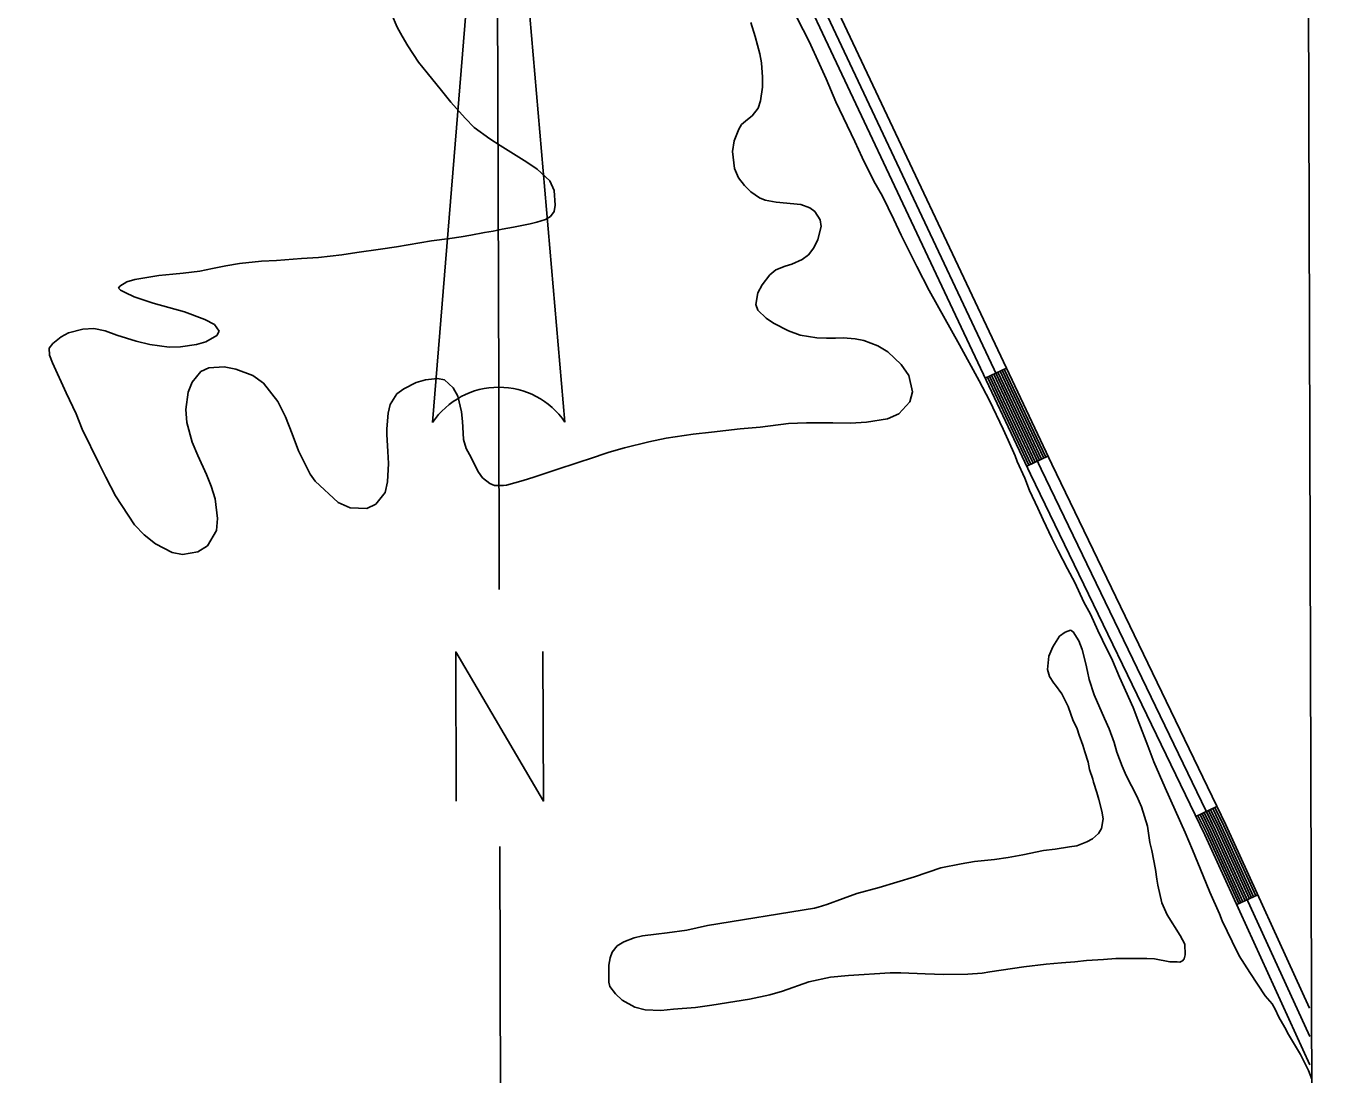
# Model space of a CAD drawing. Extents: x 3355724 to 3393621, y 594744 to 620174.
# Drawn here: x 3389774 to 3391453, y 609093 to 610441 of the extents above; entities that cross this region are included whole.
import ezdxf

# ---------------------------------------------------------------- set-up
doc = ezdxf.new("R2010")
doc.units = 0
for name, color, linetype in [('V-ANNO-SYMB', 7, 'Continuous'), ('V-GRID-FRAM', 7, 'Continuous'), ('V-ROAD-CNTR', 7, 'Continuous'), ('V-SITE-VEGE', 7, 'Continuous')]:
    doc.layers.add(name, color=color, linetype=linetype)

msp = doc.modelspace()

# ---------------------------------------------------------------- linework, layer by layer
at = {"layer": 'V-ANNO-SYMB'}
for p, q in [((3390378.2, 610947.1), (3390295.9, 609931.9)), ((3390378.2, 610947.1), (3390465.9, 609932.3)), ((3390380.8, 609977.1), (3390378.2, 610947.1)), ((3390378.2, 610947.1), (3390465.9, 609932.3)), ((3390380.8, 609977.1), (3390378.2, 610947.1)), ((3390381.5, 609717.1), (3390380.8, 609977.1)), ((3390383.2, 609062.1), (3390382.3, 609387.1))]:
    msp.add_line(p, q, dxfattribs=at)
msp.add_lwpolyline([(3390326.2, 609445), (3390325.7, 609637), (3390438.2, 609445.3), (3390437.7, 609637.3)], dxfattribs=at)
for start, end in [(90.15, 145.9445), (34.3555, 90.15), (34.3555, 90.1388)]:
    msp.add_arc((3390381.1, 609874.3), 102.8, start, end, dxfattribs=at)
at = {"layer": 'V-GRID-FRAM'}
msp.add_lwpolyline([(3359807.6, 618312.1), (3391397.2, 618394.8), (3391452.7, 600211.2), (3359847.2, 600128.5), (3359807.6, 618312.1)], dxfattribs=at)
at = {"layer": 'V-ROAD-CNTR'}
for p, q in [((3391033.2, 610001.7), (3391006.1, 609988.9)), ((3391086.5, 609888.6), (3391059.4, 609875.8)), ((3391303.7, 609438.4), (3391276.7, 609425.4)), ((3391356.3, 609324.7), (3391329.1, 609312.2))]:
    msp.add_line(p, q, dxfattribs=at)
for points in [[(3390202.3, 611738), (3390232.9, 611673.7), (3390404.2, 611289.4), (3390571.3, 610934.7), (3390764.3, 610537.1), (3391077.9, 609871.8), (3391301.5, 609408.5), (3391423, 609142.8)], [(3390215.8, 611744.5), (3390246.5, 611680), (3390417.8, 611295.7), (3390584.8, 610941.1), (3390777.8, 610543.6), (3391091.4, 609878.3), (3391315.1, 609414.9), (3391422.8, 609179.2)], [(3390188.7, 611731.6), (3390219.3, 611667.4), (3390390.5, 611283.2), (3390557.7, 610928.2), (3390750.7, 610530.6), (3391064.3, 609865.4), (3391288, 609402.1), (3391423.1, 609106.5)], [(3391008.8, 609990.2), (3391062.1, 609877.1)], [(3391011.5, 609991.5), (3391064.8, 609878.4)], [(3391014.2, 609992.8), (3391067.5, 609879.7)], [(3391017, 609994), (3391070.3, 609881)], [(3391019.7, 609995.3), (3391073, 609882.2)], [(3391022.4, 609996.6), (3391075.7, 609883.5)], [(3391025.1, 609997.9), (3391078.4, 609884.8)], [(3391027.8, 609999.1), (3391081.1, 609886.1)], [(3391030.5, 610000.4), (3391083.8, 609887.4)], [(3391290.2, 609431.9), (3391301.5, 609408.5), (3391342.7, 609318.5)], [(3391292.9, 609433.2), (3391304.3, 609409.8), (3391345.4, 609319.7)], [(3391295.6, 609434.5), (3391307, 609411.1), (3391348.2, 609321)], [(3391298.3, 609435.8), (3391309.7, 609412.3), (3391350.9, 609322.2)], [(3391301, 609437.1), (3391312.4, 609413.6), (3391353.6, 609323.4)], [(3391279.4, 609426.7), (3391290.7, 609403.4), (3391331.8, 609313.5)], [(3391282.1, 609428), (3391293.4, 609404.7), (3391334.5, 609314.7)], [(3391284.8, 609429.3), (3391296.1, 609406), (3391337.2, 609316)], [(3391287.5, 609430.6), (3391298.8, 609407.2), (3391340, 609317.2)]]:
    msp.add_lwpolyline(points, dxfattribs=at)
at = {"layer": 'V-SITE-VEGE'}
for p, q in [((3390243.2, 610457.1), (3390250.3, 610439.9)), ((3390756.6, 610466.2), (3390779.8, 610421.2)), ((3390250.3, 610439.9), (3390256.7, 610428.2)), ((3390710.4, 610428), (3390704.7, 610445.6)), ((3390256.7, 610428.2), (3390263.9, 610415.7)), ((3390713.2, 610416.7), (3390710.4, 610428)), ((3390263.9, 610415.7), (3390277.9, 610394.8)), ((3390716.3, 610405.4), (3390713.2, 610416.7)), ((3390718.4, 610394.1), (3390716.3, 610405.4)), ((3390779.8, 610421.2), (3390793, 610392.3)), ((3390277.9, 610394.8), (3390288.7, 610380.9)), ((3390719.7, 610375.5), (3390718.4, 610394.1)), ((3390793, 610392.3), (3390801.6, 610373.3)), ((3390288.7, 610380.9), (3390307.1, 610358.2)), ((3390719.6, 610362.8), (3390719.7, 610375.5)), ((3390801.6, 610373.3), (3390814.1, 610343.7)), ((3390307.1, 610358.2), (3390319.3, 610343.5)), ((3390717.2, 610345), (3390719.6, 610362.8)), ((3390319.3, 610343.5), (3390337.7, 610322.9)), ((3390714.2, 610335.5), (3390717.2, 610345)), ((3390814.1, 610343.7), (3390838.4, 610292.9)), ((3390337.7, 610322.9), (3390349.2, 610310.8)), ((3390700.3, 610321.1), (3390706.5, 610325.8)), ((3390706.5, 610325.8), (3390714.2, 610335.5)), ((3390349.2, 610310.8), (3390369.5, 610296.4)), ((3390683.3, 610293.9), (3390689.2, 610308.8)), ((3390689.2, 610308.8), (3390692.9, 610314.6)), ((3390692.9, 610314.6), (3390700.3, 610321.1)), ((3390369.5, 610296.4), (3390382.5, 610287.6)), ((3390681.3, 610280.1), (3390683.3, 610293.9)), ((3390838.4, 610292.9), (3390848, 610272.4)), ((3390382.5, 610287.6), (3390403.1, 610275)), ((3390403.1, 610275), (3390416.9, 610266.2)), ((3390683.7, 610258.3), (3390681.3, 610280.1)), ((3390848, 610272.4), (3390863, 610241.7)), ((3390416.9, 610266.2), (3390430.3, 610257.3)), ((3390430.3, 610257.3), (3390446.5, 610242.2)), ((3390689, 610246.2), (3390683.7, 610258.3)), ((3390446.5, 610242.2), (3390452.2, 610229.8)), ((3390696.6, 610236.3), (3390689, 610246.2)), ((3390863, 610241.7), (3390873.8, 610222.7)), ((3390452.2, 610229.8), (3390453.5, 610211.2)), ((3390704.9, 610228.2), (3390696.6, 610236.3)), ((3390716.1, 610220.5), (3390704.9, 610228.2)), ((3390723.4, 610217.5), (3390716.1, 610220.5)), ((3390873.8, 610222.7), (3390888.4, 610192.7)), ((3390453.5, 610211.2), (3390452, 610202.9)), ((3390737.2, 610214.8), (3390723.4, 610217.5)), ((3390769.2, 610212), (3390737.2, 610214.8)), ((3390780.4, 610207.5), (3390769.2, 610212)), ((3390786.9, 610203.1), (3390780.4, 610207.5)), ((3390421.3, 610187.1), (3390408.5, 610184.7)), ((3390429.7, 610189.2), (3390421.3, 610187.1)), ((3390441, 610192.8), (3390429.7, 610189.2)), ((3390447.2, 610196.3), (3390441, 610192.8)), ((3390452, 610202.9), (3390447.2, 610196.3)), ((3390793.8, 610192.1), (3390786.9, 610203.1)), ((3390795.1, 610183.7), (3390793.8, 610192.1)), ((3390888.4, 610192.7), (3390898.1, 610172.6)), ((3390332.7, 610170.5), (3390318.1, 610168.4)), ((3390345, 610172.5), (3390332.7, 610170.5)), ((3390362.6, 610176), (3390345, 610172.5)), ((3390373.9, 610177.7), (3390362.6, 610176)), ((3390385.2, 610180.2), (3390373.9, 610177.7)), ((3390399.7, 610182.6), (3390385.2, 610180.2)), ((3390408.5, 610184.7), (3390399.7, 610182.6)), ((3390791, 610167), (3390795.1, 610183.7)), ((3390898.1, 610172.6), (3390918.1, 610132.3)), ((3390229.1, 610154.3), (3390198.5, 610150.2)), ((3390249.5, 610157.4), (3390229.1, 610154.3)), ((3390294.4, 610165.3), (3390249.5, 610157.4)), ((3390318.1, 610168.4), (3390294.4, 610165.3)), ((3390778.8, 610147.4), (3390785.8, 610156.1)), ((3390785.8, 610156.1), (3390791, 610167)), ((3390076.1, 610138.9), (3390047.6, 610135.9)), ((3390095.4, 610139.9), (3390076.1, 610138.9)), ((3390127.4, 610142.5), (3390095.4, 610139.9)), ((3390149.3, 610143.7), (3390127.4, 610142.5)), ((3390179.2, 610147.1), (3390149.3, 610143.7)), ((3390198.5, 610150.2), (3390179.2, 610147.1)), ((3390757.6, 610135.3), (3390770.7, 610141.3)), ((3390770.7, 610141.3), (3390778.8, 610147.4)), ((3389944.1, 610120.5), (3389913.1, 610115.7)), ((3389962, 610122.5), (3389944.1, 610120.5)), ((3389975.4, 610123.5), (3389962, 610122.5)), ((3389996.9, 610126.2), (3389975.4, 610123.5)), ((3390013, 610129.7), (3389996.9, 610126.2)), ((3390030.1, 610133.2), (3390013, 610129.7)), ((3390047.6, 610135.9), (3390030.1, 610133.2)), ((3390719.5, 610108.7), (3390729, 610121.7)), ((3390729, 610121.7), (3390737.1, 610127.8)), ((3390737.1, 610127.8), (3390748.8, 610132.8)), ((3390748.8, 610132.8), (3390757.6, 610135.3)), ((3390918.1, 610132.3), (3390933.8, 610101.6)), ((3389894.1, 610107.1), (3389892.3, 610104.6)), ((3389892.3, 610104.6), (3389894.8, 610102)), ((3389902.9, 610112.5), (3389894.1, 610107.1)), ((3389913.1, 610115.7), (3389902.9, 610112.5)), ((3390713.9, 610098.5), (3390719.5, 610108.7)), ((3389894.8, 610102), (3389900.9, 610098.7)), ((3389900.9, 610098.7), (3389912.2, 610093.1)), ((3389912.2, 610093.1), (3389936.9, 610084.9)), ((3390711.2, 610083.3), (3390713.9, 610098.5)), ((3390933.8, 610101.6), (3390972.9, 610031.7)), ((3389936.9, 610084.9), (3389977.2, 610073.9)), ((3389977.2, 610073.9), (3390003.3, 610064.2)), ((3390713.7, 610076), (3390711.2, 610083.3)), ((3390724.5, 610066), (3390713.7, 610076)), ((3390003.3, 610064.2), (3390015.6, 610057.9)), ((3390015.6, 610057.9), (3390021.7, 610049.1)), ((3390733.9, 610059.4), (3390724.5, 610066)), ((3390753.1, 610049.4), (3390733.9, 610059.4)), ((3389818.5, 610041.9), (3389807.9, 610033.3)), ((3389828, 610046.9), (3389818.5, 610041.9)), ((3389846.6, 610051.8), (3389828, 610046.9)), ((3389860.5, 610052.4), (3389846.6, 610051.8)), ((3389875, 610049.4), (3389860.5, 610052.4)), ((3389890.2, 610044.2), (3389875, 610049.4)), ((3389914.9, 610036.3), (3389890.2, 610044.2)), ((3389932.4, 610032.1), (3389914.9, 610036.3)), ((3390018.4, 610043.7), (3390004.5, 610035.5)), ((3390021.7, 610049.1), (3390018.4, 610043.7)), ((3390768, 610044.1), (3390753.1, 610049.4)), ((3390789.8, 610040.7), (3390768, 610044.1)), ((3390802.2, 610040.2), (3390789.8, 610040.7)), ((3390813.5, 610040.1), (3390802.2, 610040.2)), ((3390823.3, 610040.4), (3390813.5, 610040.1)), ((3390839, 610039.1), (3390823.3, 610040.4)), ((3390849.9, 610037.2), (3390839, 610039.1)), ((3390868, 610030.1), (3390849.9, 610037.2)), ((3389807.9, 610033.3), (3389803.1, 610027.5)), ((3389803.1, 610027.5), (3389803.4, 610018.4)), ((3389957.5, 610028.6), (3389932.4, 610032.1)), ((3389972, 610029.2), (3389957.5, 610028.6)), ((3389992.4, 610031.9), (3389972, 610029.2)), ((3390004.5, 610035.5), (3389992.4, 610031.9)), ((3390880.7, 610022.7), (3390868, 610030.1)), ((3390898, 610006.2), (3390880.7, 610022.7)), ((3390972.9, 610031.7), (3390998.3, 609985.2)), ((3389803.4, 610018.4), (3389807.6, 610008.5)), ((3389807.6, 610008.5), (3389825.1, 609970.1)), ((3390008.2, 610001.9), (3390028.2, 610003.2)), ((3390028.2, 610003.2), (3390043.1, 610000.5)), ((3390907.7, 609992.3), (3390898, 610006.2)), ((3389986.9, 609983.6), (3389997.9, 609997.3)), ((3389997.9, 609997.3), (3390008.2, 610001.9)), ((3390043.1, 610000.5), (3390064.9, 609992.3)), ((3390064.9, 609992.3), (3390078.6, 609982.4)), ((3390274.9, 609983.1), (3390286.6, 609986.7)), ((3390286.6, 609986.7), (3390302.2, 609988.3)), ((3390302.2, 609988.3), (3390311.3, 609986.4)), ((3390311.3, 609986.4), (3390322.5, 609976.1)), ((3390912.6, 609971.1), (3390907.7, 609992.3)), ((3389825.1, 609970.1), (3389838, 609942.7)), ((3389978.9, 609948.3), (3389981.7, 609970.9)), ((3389981.7, 609970.9), (3389986.9, 609983.6)), ((3390078.6, 609982.4), (3390097, 609958.9)), ((3390250, 609968.4), (3390258.8, 609974.9)), ((3390258.8, 609974.9), (3390274.9, 609983.1)), ((3390322.5, 609976.1), (3390328.2, 609965.5)), ((3390908.9, 609958.4), (3390912.6, 609971.1)), ((3390998.3, 609985.2), (3391011.5, 609960)), ((3390097, 609958.9), (3390107, 609939.1)), ((3390238.8, 609943.8), (3390241.5, 609955)), ((3390241.5, 609955), (3390250, 609968.4)), ((3390328.2, 609965.5), (3390332.8, 609945.5)), ((3390894.9, 609942.9), (3390908.9, 609958.4)), ((3391011.5, 609960), (3391029, 609923.1)), ((3389838, 609942.7), (3389845.5, 609923.3)), ((3389979.9, 609931.6), (3389978.9, 609948.3)), ((3390107, 609939.1), (3390115.2, 609917.2)), ((3390237.2, 609923.8), (3390238.8, 609943.8)), ((3390332.8, 609945.5), (3390334.1, 609933.1)), ((3390853.6, 609932), (3390880.3, 609936.4)), ((3390880.3, 609936.4), (3390894.9, 609942.9)), ((3389845.5, 609923.3), (3389867.3, 609878.7)), ((3389986.9, 609906.4), (3389979.9, 609931.6)), ((3390237.1, 609916.5), (3390237.2, 609923.8)), ((3390334.1, 609933.1), (3390335.1, 609918.1)), ((3390630.7, 609916.9), (3390654.4, 609919.2)), ((3390654.4, 609919.2), (3390691.2, 609923.6)), ((3390691.2, 609923.6), (3390716.7, 609925.9)), ((3390716.7, 609925.9), (3390753.1, 609930.3)), ((3390753.1, 609930.3), (3390776.4, 609931.2)), ((3390776.4, 609931.2), (3390810.3, 609931.3)), ((3390810.3, 609931.3), (3390832.9, 609931.1)), ((3390832.9, 609931.1), (3390853.6, 609932)), ((3391029, 609923.1), (3391035.5, 609909.2)), ((3389994.4, 609889.2), (3389986.9, 609906.4)), ((3390115.2, 609917.2), (3390123.7, 609895.3)), ((3390238.4, 609894.3), (3390237.1, 609916.5)), ((3390335.1, 609918.1), (3390335.4, 609910.1)), ((3390335.4, 609910.1), (3390338.9, 609898.4)), ((3390542.4, 609899.1), (3390573.8, 609906.8)), ((3390573.8, 609906.8), (3390596.1, 609911.7)), ((3390596.1, 609911.7), (3390630.7, 609916.9)), ((3391035.5, 609909.2), (3391044.4, 609889.1)), ((3390005.5, 609865.1), (3389994.4, 609889.2)), ((3390123.7, 609895.3), (3390138.7, 609865.3)), ((3390239, 609879), (3390238.4, 609894.3)), ((3390338.9, 609898.4), (3390345.3, 609886.7)), ((3390345.3, 609886.7), (3390348.9, 609879.4)), ((3390488, 609882.1), (3390496.4, 609884.6)), ((3390496.4, 609884.6), (3390522.7, 609893.8)), ((3390522.7, 609893.8), (3390542.4, 609899.1)), ((3391044.4, 609889.1), (3391047.2, 609881.8)), ((3389867.3, 609878.7), (3389875.8, 609861.5)), ((3390238, 609855.7), (3390239, 609879)), ((3390348.9, 609879.4), (3390355, 609868.1)), ((3390355, 609868.1), (3390360, 609860.7)), ((3390425.9, 609861.6), (3390449, 609869.4)), ((3390449, 609869.4), (3390488, 609882.1)), ((3391047.2, 609881.8), (3391056.9, 609860.2)), ((3389875.8, 609861.5), (3389888.4, 609837.7)), ((3390011.5, 609850.1), (3390005.5, 609865.1)), ((3390138.7, 609865.3), (3390144.8, 609856.2)), ((3390144.8, 609856.2), (3390174.4, 609828.9)), ((3390235, 609841.9), (3390238, 609855.7)), ((3390360, 609860.7), (3390369.4, 609853.4)), ((3390369.4, 609853.4), (3390375.6, 609850.8)), ((3390386.9, 609850.7), (3390390.9, 609851.4)), ((3390390.9, 609851.4), (3390412.1, 609857.4)), ((3390412.1, 609857.4), (3390425.9, 609861.6)), ((3391056.9, 609860.2), (3391062.9, 609844.5)), ((3389888.4, 609837.7), (3389912.8, 609800.4)), ((3390016.5, 609833.7), (3390011.5, 609850.1)), ((3390222.8, 609826.7), (3390235, 609841.9)), ((3390375.6, 609850.8), (3390386.9, 609850.7)), ((3391062.9, 609844.5), (3391073.6, 609821.8)), ((3390019.5, 609808.2), (3390016.5, 609833.7)), ((3390174.4, 609828.9), (3390190, 609822.2)), ((3390190, 609822.2), (3390211.5, 609821.3)), ((3390211.5, 609821.3), (3390222.8, 609826.7)), ((3391073.6, 609821.8), (3391080.4, 609806.5)), ((3390018.3, 609792.9), (3390019.5, 609808.2)), ((3391080.4, 609806.5), (3391091.5, 609783.1)), ((3389912.8, 609800.4), (3389925.4, 609787.2)), ((3389925.4, 609787.2), (3389939.9, 609775.7)), ((3390006.8, 609773.3), (3390018.3, 609792.9)), ((3389939.9, 609775.7), (3389961.2, 609764.6)), ((3389994.4, 609765.4), (3390006.8, 609773.3)), ((3391091.5, 609783.1), (3391099.3, 609767.7)), ((3391099.3, 609767.7), (3391111.9, 609743.9)), ((3389961.2, 609764.6), (3389974.7, 609762)), ((3389974.7, 609762), (3389994.4, 609765.4)), ((3391111.9, 609743.9), (3391121.2, 609726)), ((3391121.2, 609726), (3391132.9, 609700.8)), ((3391132.9, 609700.8), (3391141.2, 609685.4)), ((3391141.2, 609685.4), (3391150.8, 609664.6)), ((3391101.6, 609657.4), (3391092.7, 609643.3)), ((3391108.9, 609662.5), (3391101.6, 609657.4)), ((3391115.5, 609664.9), (3391108.9, 609662.5)), ((3391119.1, 609662.7), (3391115.5, 609664.9)), ((3391126.3, 609651.4), (3391119.1, 609662.7)), ((3391130.5, 609640), (3391126.3, 609651.4)), ((3391150.8, 609664.6), (3391156.9, 609652.1)), ((3391156.9, 609652.1), (3391169.4, 609625.8)), ((3391092.7, 609643.3), (3391087.9, 609631.7)), ((3391135.1, 609621.8), (3391130.5, 609640)), ((3391087.9, 609631.7), (3391086.2, 609614.2)), ((3391137.2, 609611.6), (3391135.1, 609621.8)), ((3391169.4, 609625.8), (3391178.7, 609604.6)), ((3391086.2, 609614.2), (3391088.7, 609605.5)), ((3391088.7, 609605.5), (3391094.1, 609596.7)), ((3391139.7, 609601.7), (3391137.2, 609611.6)), ((3391146, 609581.7), (3391139.7, 609601.7)), ((3391178.7, 609604.6), (3391196.2, 609565.5)), ((3391094.1, 609596.7), (3391096.3, 609594.1)), ((3391096.3, 609594.1), (3391104.5, 609583.1)), ((3391104.5, 609583.1), (3391106, 609579.8)), ((3391106, 609579.8), (3391112.4, 609566.7)), ((3391112.4, 609566.7), (3391115.9, 609556.8)), ((3391159.2, 609551.3), (3391146, 609581.7)), ((3391115.9, 609556.8), (3391118.4, 609549.5)), ((3391118.4, 609549.5), (3391124.1, 609538.2)), ((3391165.3, 609538.2), (3391159.2, 609551.3)), ((3391196.2, 609565.5), (3391203.3, 609546.1)), ((3391124.1, 609538.2), (3391126.6, 609529.8)), ((3391171.7, 609520.6), (3391165.3, 609538.2)), ((3391203.3, 609546.1), (3391215, 609516.2)), ((3391126.6, 609529.8), (3391131.6, 609517)), ((3391131.6, 609517), (3391134.1, 609508.6)), ((3391175.2, 609508.2), (3391171.7, 609520.6)), ((3391215, 609516.2), (3391222.8, 609495.7)), ((3391134.1, 609508.6), (3391138.3, 609495.1)), ((3391182, 609490.3), (3391175.2, 609508.2)), ((3391138.3, 609495.1), (3391140.1, 609486)), ((3391140.1, 609486), (3391144.3, 609473.5)), ((3391187.3, 609478.2), (3391182, 609490.3)), ((3391222.8, 609495.7), (3391237.1, 609462.4)), ((3391144.3, 609473.5), (3391145, 609469.5)), ((3391145, 609469.5), (3391149.2, 609456.4)), ((3391200.9, 609451.5), (3391187.3, 609478.2)), ((3391149.2, 609456.4), (3391152.1, 609447.3)), ((3391207, 609437.7), (3391200.9, 609451.5)), ((3391237.1, 609462.4), (3391262.8, 609405.1)), ((3391152.1, 609447.3), (3391155.9, 609432.3)), ((3391155.9, 609432.3), (3391157.7, 609422.5)), ((3391214.7, 609413.2), (3391207, 609437.7)), ((3391157.7, 609422.5), (3391155.4, 609410.1)), ((3391151.7, 609403.6), (3391144, 609396.7)), ((3391155.4, 609410.1), (3391151.7, 609403.6)), ((3391217.5, 609392.1), (3391214.7, 609413.2)), ((3391262.8, 609405.1), (3391272.4, 609382.8)), ((3391080.8, 609381.6), (3391054.2, 609376.4)), ((3391095.8, 609383.3), (3391080.8, 609381.6)), ((3391114.4, 609386.4), (3391095.8, 609383.3)), ((3391123.9, 609387.8), (3391114.4, 609386.4)), ((3391136.6, 609392.8), (3391123.9, 609387.8)), ((3391144, 609396.7), (3391136.6, 609392.8)), ((3391219.9, 609381.8), (3391217.5, 609392.1)), ((3391224.8, 609357.4), (3391219.9, 609381.8)), ((3391272.4, 609382.8), (3391285.9, 609349.1)), ((3390975.1, 609364.8), (3390948.9, 609359.6)), ((3390992.2, 609367.5), (3390975.1, 609364.8)), ((3391018.1, 609370.2), (3390992.2, 609367.5)), ((3391035.6, 609372.6), (3391018.1, 609370.2)), ((3391054.2, 609376.4), (3391035.6, 609372.6)), ((3390915.3, 609347.8), (3390869.6, 609334.1)), ((3390948.9, 609359.6), (3390915.3, 609347.8)), ((3391226.5, 609345), (3391224.8, 609357.4)), ((3391285.9, 609349.1), (3391294.5, 609328.3)), ((3390869.6, 609334.1), (3390841.2, 609326.7)), ((3391227.9, 609337), (3391226.5, 609345)), ((3391232.8, 609314.4), (3391227.9, 609337)), ((3390823.6, 609319.9), (3390802.4, 609312.5)), ((3390841.2, 609326.7), (3390823.6, 609319.9)), ((3391239.9, 609299), (3391232.8, 609314.4)), ((3391294.5, 609328.3), (3391307, 609300.2)), ((3390786.4, 609307.5), (3390649.3, 609285.5)), ((3390791.5, 609308.9), (3390786.4, 609307.5)), ((3390802.4, 609312.5), (3390791.5, 609308.9)), ((3391256.4, 609272.6), (3391239.9, 609299)), ((3391307, 609300.2), (3391310.5, 609291.4)), ((3390649.3, 609285.5), (3390622.6, 609279.2)), ((3391310.5, 609291.4), (3391323.4, 609264.7)), ((3390541.7, 609264.2), (3390532.9, 609259.2)), ((3390554.8, 609269.6), (3390541.7, 609264.2)), ((3390565.8, 609272), (3390554.8, 609269.6)), ((3390583.3, 609274.4), (3390565.8, 609272)), ((3390597.1, 609275.8), (3390583.3, 609274.4)), ((3390622.6, 609279.2), (3390597.1, 609275.8)), ((3391262.5, 609261.3), (3391256.4, 609272.6)), ((3391323.4, 609264.7), (3391332.3, 609246.4)), ((3390526.6, 609251.3), (3390524, 609244)), ((3390532.9, 609259.2), (3390526.6, 609251.3)), ((3391261.6, 609242.4), (3391263.1, 609247.5)), ((3391263.1, 609247.5), (3391262.5, 609261.3)), ((3390522.5, 609234.6), (3390522.3, 609212.7)), ((3390524, 609244), (3390522.5, 609234.6)), ((3391012.1, 609225.7), (3391055.5, 609232.2)), ((3391055.5, 609232.2), (3391084.2, 609235.6)), ((3391084.2, 609235.6), (3391103.9, 609237.6)), ((3391103.9, 609237.6), (3391121, 609238.9)), ((3391121, 609238.9), (3391136.3, 609240.2)), ((3391136.3, 609240.2), (3391157.8, 609241.9)), ((3391157.8, 609241.9), (3391173.9, 609242.8)), ((3391173.9, 609242.8), (3391189.9, 609243)), ((3391189.9, 609243), (3391199, 609243)), ((3391199, 609243), (3391213.6, 609242.8)), ((3391213.6, 609242.8), (3391223.4, 609242.4)), ((3391223.4, 609242.4), (3391243, 609238.9)), ((3391243, 609238.9), (3391252.8, 609238.5)), ((3391252.8, 609238.5), (3391256.1, 609238.4)), ((3391256.1, 609238.4), (3391259.4, 609239.9)), ((3391259.4, 609239.9), (3391261.6, 609242.4)), ((3391332.3, 609246.4), (3391345.9, 609224.8)), ((3390779.3, 609212.9), (3390807, 609218.9)), ((3390807, 609218.9), (3390830.4, 609221.2)), ((3390830.4, 609221.2), (3390883.9, 609224.7)), ((3390883.9, 609224.7), (3390897.4, 609224.6)), ((3390897.4, 609224.6), (3390928.7, 609223.2)), ((3390928.7, 609223.2), (3390952.7, 609222.6)), ((3390952.7, 609222.6), (3390983.6, 609222.7)), ((3390983.6, 609222.7), (3391001.9, 609224)), ((3391001.9, 609224), (3391012.1, 609225.7)), ((3391345.9, 609224.8), (3391365.7, 609195.1)), ((3390522.3, 609212.7), (3390523.7, 609206.9)), ((3390523.7, 609206.9), (3390530.9, 609197.7)), ((3390530.9, 609197.7), (3390539.5, 609189.3)), ((3390703, 609190.7), (3390729.3, 609196.3)), ((3390729.3, 609196.3), (3390745.7, 609201.2)), ((3390745.7, 609201.2), (3390779.3, 609212.9)), ((3390539.5, 609189.3), (3390555.8, 609180.4)), ((3390555.8, 609180.4), (3390568.9, 609177)), ((3390605.3, 609177.7), (3390633.8, 609180)), ((3390633.8, 609180), (3390654.5, 609183.1)), ((3390654.5, 609183.1), (3390684.4, 609187.9)), ((3390684.4, 609187.9), (3390703, 609190.7)), ((3391365.7, 609195.1), (3391374.7, 609184.9)), ((3391374.7, 609184.9), (3391378.6, 609177.9)), ((3390568.9, 609177), (3390589.3, 609176.1)), ((3390589.3, 609176.1), (3390605.3, 609177.7)), ((3391378.6, 609177.9), (3391383.3, 609167.7)), ((3391383.3, 609167.7), (3391390.8, 609154.1)), ((3391390.8, 609154.1), (3391395.8, 609145.4)), ((3391395.8, 609145.4), (3391411.2, 609119.7)), ((3391411.2, 609119.7), (3391421.3, 609098.9)), ((3391421.3, 609098.9), (3391425.6, 609088))]:
    msp.add_line(p, q, dxfattribs=at)

doc.saveas('drawing.dxf')
